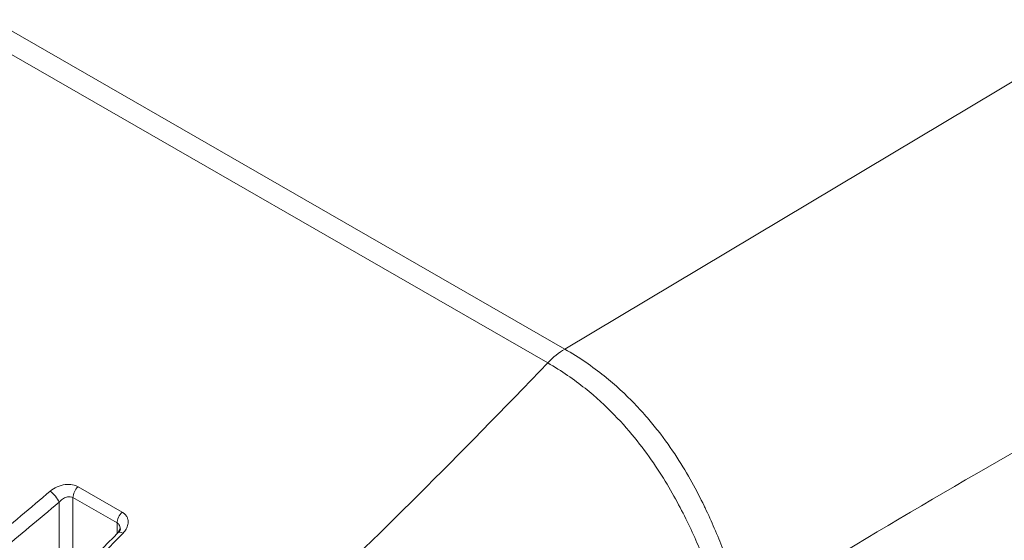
# Model space of a CAD drawing. Header units: millimetres. Extents: x 5 to 589, y 5 to 415.
# Tile 404 of 408: x 523.15 to 537.64, y 358.77 to 366.43. Entities that reach past the tile are written whole.
import ezdxf

# ---------------------------------------------------------------- set-up
doc = ezdxf.new("R2010")
doc.units = ezdxf.units.MM
doc.layers.add('Sichtbar (ISO)', color=7, linetype='Continuous', lineweight=35)
doc.layers.add('Sichtbar schmal (ISO)', color=7, linetype='Continuous', lineweight=18)

msp = doc.modelspace()

# ---------------------------------------------------------------- linework, layer by layer
at = {"layer": 'Sichtbar (ISO)'}
for points, knots in [([(543.27083945, 364.25859823), (538.09693226, 367.23439594), (532.92303342, 370.21019876), (522.57523574, 376.16180439), (517.4013369, 379.13760721), (512.22743806, 382.11341003)], [0.0000033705, 0.0000033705, 0.0000033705, 0.0000033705, 4.3839515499, 4.3839515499, 8.7678997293, 8.7678997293, 8.7678997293, 8.7678997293]), ([(524.59364145, 358.87744972), (524.60348692, 358.88764536), (524.61112606, 358.89793985), (524.62118038, 358.91530467), (524.62395332, 358.92265474), (524.62635406, 358.93211767), (524.62659898, 358.93509574), (524.62660003, 358.93703057)], [0, 0, 0, 0, 0.010966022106, 0.010966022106, 0.021414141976, 0.021414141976, 0.029618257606, 0.029618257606, 0.029618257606, 0.029618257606])]:
    msp.add_open_spline(points, degree=3, knots=knots, dxfattribs=at)
msp.add_open_spline([(523.4569353, 357.72582122), (523.83769854, 358.10262466), (524.21660625, 358.4870119), (524.59364164, 358.87744985)], degree=3, dxfattribs=at)
at = {"layer": 'Sichtbar schmal (ISO)'}
for p, q in [((507.89148163, 374.97139993), (531.17138582, 361.58180605)), ((507.6404076, 374.76750239), (530.92031904, 361.37790565)), ((531.17138649, 361.58180567), (539.28172635, 366.43178747)), ((524.65658754, 359.18064864), (524.00695264, 359.55429053)), ((523.72739108, 359.32605132), (523.72667055, 357.99431344)), ((523.93289198, 359.39466702), (523.93224697, 358.20099833)), ((524.58252688, 359.02102513), (523.93289198, 359.39466702)), ((524.58244303, 358.86585552), (524.58252688, 359.02102513))]:
    msp.add_line(p, q, dxfattribs=at)
for centre, major_axis, ratio, start_param, end_param in [((531.183367, 360.77191337), (-0.49850806, -0.86688506), 0.5768299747, 3.9424225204, 4.3071981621), ((523.62783212, 359.39080428), (-0.09710801, 0.11432426), 0.3476150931, 3.8510647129, 5.404115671), ((524.03880654, 359.45585653), (0.07478599, 0.13002714), 0.5768002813, 1.0894512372, 2.3541424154), ((524.68844143, 359.08221463), (0.07478599, 0.13002714), 0.5768002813, 1.0894512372, 2.3541424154), ((524.70154349, 358.77325201), (-0.10790186, 0.10419783), 0.4148858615, 5.3664066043, 6.2831886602)]:
    msp.add_ellipse(centre, major_axis=major_axis, ratio=ratio, start_param=start_param, end_param=end_param, dxfattribs=at)
for points in [[(533.81895133, 357.70766376), (537.28662384, 359.84198069), (540.76101589, 361.79067248), (544.24195474, 363.55382545)], [(527.22899986, 357.70110834), (528.38449017, 358.79105695), (529.61492933, 360.01665638), (530.92031735, 361.37790662)], [(524.65658754, 359.18064864), (524.67076166, 359.17249517), (524.69642768, 359.15345346), (524.72497297, 359.1174871), (524.74148689, 359.07722249), (524.74640064, 359.03645542), (524.74230557, 358.99879111), (524.73185703, 358.96409592), (524.71631097, 358.93180467), (524.69623128, 358.90138071), (524.67938967, 358.8816842), (524.67020765, 358.87217303)]]:
    msp.add_open_spline(points, degree=3, dxfattribs=at)
for points, knots in [([(531.17138649, 361.58180567), (531.39057154, 361.45576584), (531.58230547, 361.32153278), (531.75151984, 361.1859759), (531.92073422, 361.05041903), (532.06742949, 360.91357603), (532.19815989, 360.77781104), (532.26587989, 360.70748306), (532.32930323, 360.63741448), (532.38897326, 360.56792799), (532.44449352, 360.50327395), (532.49676359, 360.43912212), (532.54617932, 360.37566124), (532.64870428, 360.24399622), (532.73899041, 360.11538955), (532.82061534, 359.98981809), (532.90224026, 359.86424663), (532.97520338, 359.74169922), (533.04163941, 359.62227006), (533.10807544, 359.5028409), (533.16798419, 359.38652578), (533.22287319, 359.27329212), (533.22736212, 359.26403165), (533.23181754, 359.25479167), (533.2362396, 359.24557318), (533.28588894, 359.14207129), (533.33134434, 359.04127073), (533.37303459, 358.94438262), (533.41843803, 358.83886509), (533.45937626, 358.73799747), (533.49758154, 358.64001002), (533.51584178, 358.59317684), (533.53346129, 358.54700345), (533.55071896, 358.50094495), (533.56956891, 358.45063684), (533.58798689, 358.4004663), (533.60625742, 358.34971436), (533.64125513, 358.25249759), (533.67577761, 358.15315152), (533.71116706, 358.04671599), (533.74655641, 357.94028077), (533.78281232, 357.82673806), (533.81895031, 357.70766437)], [0, 0, 0, 0, 0.09090909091, 0.09090909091, 0.09090909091, 0.18181818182, 0.18181818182, 0.18181818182, 0.22891023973, 0.22891023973, 0.22891023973, 0.27272727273, 0.27272727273, 0.27272727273, 0.36363636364, 0.36363636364, 0.36363636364, 0.45454545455, 0.45454545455, 0.45454545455, 0.54545454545, 0.54545454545, 0.54545454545, 0.55288926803, 0.55288926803, 0.55288926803, 0.63636363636, 0.63636363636, 0.63636363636, 0.72727272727, 0.72727272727, 0.72727272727, 0.77072280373, 0.77072280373, 0.77072280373, 0.81818181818, 0.81818181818, 0.81818181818, 0.90909090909, 0.90909090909, 0.90909090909, 0.99999973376, 0.99999973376, 0.99999973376, 0.99999973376]), ([(530.92031904, 361.37790565), (531.12704639, 361.25902775), (531.49035263, 361.00525414), (531.91270677, 360.61460223), (532.24758627, 360.22777273), (532.51493752, 359.85643317), (532.73415306, 359.50096139), (532.91685366, 359.16216258), (533.07087456, 358.84041556), (533.19932522, 358.54478052), (533.31218968, 358.26527123), (533.42248936, 357.9733682), (533.50024894, 357.75097557), (533.53913415, 357.63436824)], [0.0000002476, 0.0000002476, 0.0000002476, 0.0000002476, 0.09090909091, 0.18181818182, 0.27272727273, 0.36363636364, 0.45454545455, 0.54545454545, 0.63636363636, 0.72727272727, 0.81818181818, 0.90909090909, 0.9999998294, 0.9999998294, 0.9999998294, 0.9999998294]), ([(523.59649624, 359.4897254), (523.6268527, 359.51548623), (523.66233769, 359.5373501), (523.70046907, 359.55375346), (523.73860045, 359.57015682), (523.77937835, 359.58109927), (523.81804314, 359.5858858), (523.85670793, 359.59067233), (523.8932601, 359.58930143), (523.92526289, 359.58340045), (523.95726568, 359.57749947), (523.98471906, 359.56706849), (524.00695264, 359.55429053)], [0, 0, 0, 0, 0.25, 0.25, 0.25, 0.5, 0.5, 0.5, 0.75, 0.75, 0.75, 1, 1, 1, 1]), ([(522.31205215, 358.42448067), (522.45213525, 358.53773991), (522.59310367, 358.6527174), (522.73492544, 358.769375), (522.87674721, 358.88603259), (523.01942242, 359.00436995), (523.16301222, 359.12442713), (523.30660202, 359.24448431), (523.4511063, 359.36626162), (523.59649623, 359.4897254)], [0, 0, 0, 0, 0.33333333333, 0.33333333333, 0.33333333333, 0.66666666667, 0.66666666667, 0.66666666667, 0.99999999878, 0.99999999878, 0.99999999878, 0.99999999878]), ([(522.43944628, 358.25764836), (522.58379269, 358.37439093), (522.72761525, 358.49179129), (522.86855282, 358.60776717), (523.00949039, 358.72374305), (523.14754296, 358.83829445), (523.2898895, 358.95733382), (523.43223604, 359.07637318), (523.57887655, 359.19990051), (523.72739109, 359.32604997)], [0, 0, 0, 0, 0.3333333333, 0.3333333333, 0.3333333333, 0.6666666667, 0.6666666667, 0.6666666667, 1, 1, 1, 1]), ([(523.72739308, 359.32605233), (523.74289554, 359.34441732), (523.76055909, 359.36026145), (523.77957778, 359.37306414), (523.79859728, 359.38586736), (523.81906908, 359.39549697), (523.83843284, 359.40112983), (523.8577966, 359.40676269), (523.87609164, 359.40846727), (523.89205816, 359.40704402), (523.90802468, 359.40562077), (523.92168069, 359.40111178), (523.93289198, 359.39466702)], [0.00001069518, 0.00001069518, 0.00001069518, 0.00001069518, 0.25, 0.25, 0.25, 0.5, 0.5, 0.5, 0.75, 0.75, 0.75, 1, 1, 1, 1]), ([(524.58252688, 359.02102513), (524.58963547, 359.0169357), (524.59602837, 359.01192178), (524.60161114, 359.00602429), (524.6071939, 359.00012681), (524.61194704, 358.99333794), (524.61569302, 358.98596618), (524.61943901, 358.97859442), (524.62218211, 358.97064011), (524.6239584, 358.96249976), (524.62573469, 358.95435942), (524.62654685, 358.94603306), (524.62659748, 358.93792473), (524.62659934, 358.93762639), (524.6266002, 358.93732835), (524.62660007, 358.9370306)], [0, 0, 0, 0, 0.11111111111, 0.11111111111, 0.11111111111, 0.22222222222, 0.22222222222, 0.22222222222, 0.33333333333, 0.33333333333, 0.33333333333, 0.44444444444, 0.44444444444, 0.44444444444, 0.44853269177, 0.44853269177, 0.44853269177, 0.44853269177]), ([(524.67020764, 358.87217304), (524.54166618, 358.73902638), (524.41390779, 358.60762317), (524.28696357, 358.47800461), (524.16001935, 358.34838606), (524.03388944, 358.22055175), (523.90850249, 358.09444014), (523.78311554, 357.96832853), (523.65847143, 357.84394004), (523.53460454, 357.72132142)], [0.00000000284, 0.00000000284, 0.00000000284, 0.00000000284, 0.33333333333, 0.33333333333, 0.33333333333, 0.66666666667, 0.66666666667, 0.66666666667, 1, 1, 1, 1])]:
    msp.add_open_spline(points, degree=3, knots=knots, dxfattribs=at)

doc.saveas('drawing.dxf')
